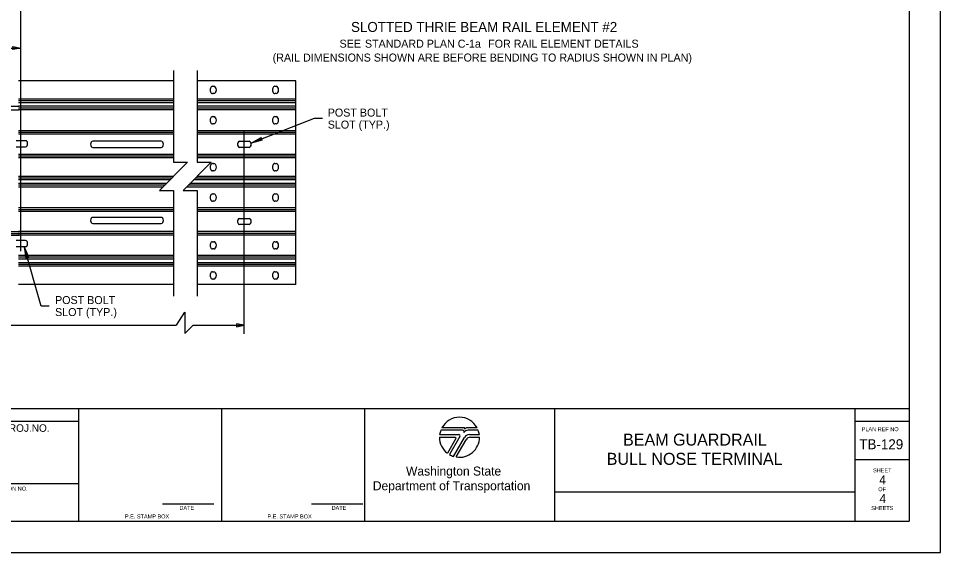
# Model space of a CAD drawing. Extents: x 1312564.2 to 1312581.5, y 1207298.4 to 1207352.6.
# Drawn here: x 1312572.27 to 1312581.48, y 1207341.62 to 1207346.96 of the extents above; entities that cross this region are included whole.
import ezdxf

# ---------------------------------------------------------------- set-up
doc = ezdxf.new("R2010")
doc.units = 0
for name, color, linetype in [('Level 1', 7, 'Continuous'), ('Level 14', 7, 'Continuous'), ('Level 15', 7, 'Continuous'), ('Level 2', 7, 'Continuous'), ('Level 20', 7, 'Continuous'), ('Level 36', 7, 'Continuous'), ('Level 6', 7, 'Continuous'), ('Level 63', 7, 'Continuous'), ('Level 8', 7, 'Continuous'), ('SH_GI_SheetTextInCells', 7, 'Continuous')]:
    doc.layers.add(name, color=color, linetype=linetype)

msp = doc.modelspace()

# ---------------------------------------------------------------- linework, layer by layer
at = {"layer": 'Level 1'}
for p, q in [((1312581.1655, 1207352.3083), (1312581.1655, 1207341.9333)), ((1312565.4155, 1207343.0592), (1312581.1655, 1207343.0592)), ((1312572.8721, 1207341.9333), (1312572.8721, 1207343.0592)), ((1312574.2983, 1207341.9333), (1312574.2983, 1207343.0592)), ((1312575.7244, 1207343.0592), (1312575.7244, 1207341.9333)), ((1312577.621, 1207343.0592), (1312577.621, 1207341.9333)), ((1312580.6233, 1207343.0592), (1312580.6233, 1207341.9333)), ((1312565.4155, 1207342.9341), (1312572.8721, 1207342.9341)), ((1312580.6233, 1207342.9341), (1312581.1655, 1207342.9341)), ((1312580.6233, 1207342.5509), (1312581.1655, 1207342.5509)), ((1312572.8721, 1207342.3086), (1312570.8621, 1207342.3086)), ((1312577.621, 1207342.2288), (1312580.6233, 1207342.2288)), ((1312573.7058, 1207342.1066), (1312574.2175, 1207342.1066)), ((1312575.1952, 1207342.1066), (1312575.7069, 1207342.1066)), ((1312565.4155, 1207341.9333), (1312581.1655, 1207341.9333))]:
    msp.add_line(p, q, dxfattribs=at)
at = {"layer": 'Level 14'}
msp.add_lwpolyline([(1312572.5731, 1207344.0846), (1312572.4932, 1207344.0846), (1312572.3242, 1207344.6783)], dxfattribs=at)
msp.add_lwpolyline([(1312572.3242, 1207344.6783), (1312572.3407, 1207344.5645), (1312572.3536, 1207344.5736), (1312572.3694, 1207344.5726)], close=True, dxfattribs=at)
at = {"layer": 'Level 15'}
for p, q in [((1312572.2907, 1207344.6331), (1312572.2907, 1207347.133)), ((1312574.5236, 1207343.8057), (1312574.5236, 1207345.8277)), ((1312573.6753, 1207345.24), (1312573.8159, 1207345.24)), ((1312573.8159, 1207345.24), (1312573.8159, 1207344.1841)), ((1312573.9112, 1207345.24), (1312574.0522, 1207345.24)), ((1312574.0522, 1207345.24), (1312574.0522, 1207344.1841)), ((1312566.1228, 1207343.8926), (1312573.8441, 1207343.8926)), ((1312574.1144, 1207343.8926), (1312574.1152, 1207343.8926))]:
    msp.add_line(p, q, dxfattribs=at)
for points in [[(1312573.8163, 1207346.4401), (1312573.8163, 1207345.5221), (1312573.9574, 1207345.5221), (1312573.6753, 1207345.24)], [(1312574.0517, 1207346.4401), (1312574.0517, 1207345.6192)], [(1312574.0522, 1207346.0004), (1312574.0522, 1207345.5221), (1312574.1933, 1207345.5221), (1312573.9112, 1207345.24)], [(1312575.3028, 1207345.9583), (1312575.2228, 1207345.9583), (1312574.5919, 1207345.713)], [(1312574.1144, 1207345.3646), (1312574.1144, 1207345.3628)]]:
    msp.add_lwpolyline(points, dxfattribs=at)
msp.add_lwpolyline([(1312574.5919, 1207345.713), (1312574.6924, 1207345.769), (1312574.693, 1207345.7532), (1312574.7034, 1207345.7413)], close=True, dxfattribs=at)
at = {"layer": 'Level 2'}
msp.add_lwpolyline([(1312564.478, 1207341.6208), (1312581.478, 1207341.6208), (1312581.478, 1207352.6208), (1312564.478, 1207352.6208)], close=True, dxfattribs=at)
at = {"layer": 'Level 6'}
for p, q in [((1312571.4479, 1207346.6629), (1312572.2907, 1207346.6629)), ((1312574.1152, 1207346.3367), (1312574.115, 1207346.3367)), ((1312574.2066, 1207346.2812), (1312574.2192, 1207346.2812)), ((1312574.2192, 1207346.2086), (1312574.2066, 1207346.2086)), ((1312574.8289, 1207346.2812), (1312574.8414, 1207346.2812)), ((1312574.8414, 1207346.2086), (1312574.8289, 1207346.2086)), ((1312573.8163, 1207346.1524), (1312572.269, 1207346.1524)), ((1312573.8163, 1207346.1349), (1312572.269, 1207346.1349)), ((1312573.8163, 1207346.1174), (1312572.269, 1207346.1174)), ((1312575.0366, 1207346.1524), (1312574.0517, 1207346.1524)), ((1312575.0366, 1207346.1349), (1312574.0517, 1207346.1349)), ((1312575.0366, 1207346.1174), (1312574.0517, 1207346.1174)), ((1312574.1152, 1207346.1524), (1312574.1149, 1207346.1524)), ((1312574.1152, 1207346.1349), (1312574.1149, 1207346.1349)), ((1312574.1152, 1207346.1174), (1312574.1149, 1207346.1174)), ((1312565.61, 1207346.0811), (1312572.2741, 1207346.0811)), ((1312565.61, 1207346.0461), (1312572.2741, 1207346.0461)), ((1312573.8163, 1207346.0811), (1312572.269, 1207346.0811)), ((1312573.8163, 1207346.0636), (1312572.269, 1207346.0636)), ((1312573.8163, 1207346.0461), (1312572.269, 1207346.0461)), ((1312575.0366, 1207346.0811), (1312574.0517, 1207346.0811)), ((1312575.0366, 1207346.0636), (1312574.0517, 1207346.0636)), ((1312575.0366, 1207346.0461), (1312574.0517, 1207346.0461)), ((1312574.1152, 1207346.0636), (1312574.1148, 1207346.0636)), ((1312574.1152, 1207346.0461), (1312574.1148, 1207346.0461)), ((1312574.1152, 1207346.0811), (1312574.1149, 1207346.0811)), ((1312574.2066, 1207345.9778), (1312574.2192, 1207345.9778)), ((1312574.8289, 1207345.9778), (1312574.8414, 1207345.9778)), ((1312574.2192, 1207345.9053), (1312574.2066, 1207345.9053)), ((1312574.8414, 1207345.9053), (1312574.8289, 1207345.9053)), ((1312573.8163, 1207345.837), (1312572.269, 1207345.837)), ((1312573.8163, 1207345.8195), (1312572.269, 1207345.8195)), ((1312573.8163, 1207345.8019), (1312572.269, 1207345.8019)), ((1312575.0366, 1207345.837), (1312574.0522, 1207345.837)), ((1312575.0366, 1207345.8195), (1312574.0522, 1207345.8195)), ((1312575.0366, 1207345.8019), (1312574.0522, 1207345.8019)), ((1312574.1152, 1207345.837), (1312574.1147, 1207345.837)), ((1312574.1152, 1207345.8195), (1312574.1147, 1207345.8195)), ((1312574.1152, 1207345.8019), (1312574.1147, 1207345.8019)), ((1312572.3384, 1207345.7368), (1312572.244, 1207345.7368)), ((1312572.244, 1207345.6764), (1312572.3384, 1207345.6764)), ((1312573.694, 1207345.7313), (1312573.0091, 1207345.7313)), ((1312573.0091, 1207345.6709), (1312573.694, 1207345.6709)), ((1312574.4764, 1207345.7313), (1312574.5708, 1207345.7313)), ((1312574.5708, 1207345.6709), (1312574.4764, 1207345.6709)), ((1312573.8163, 1207345.6001), (1312572.269, 1207345.6001)), ((1312573.8163, 1207345.5826), (1312572.269, 1207345.5826)), ((1312573.8163, 1207345.5651), (1312572.269, 1207345.5651)), ((1312575.0366, 1207345.6001), (1312574.0522, 1207345.6001)), ((1312575.0366, 1207345.5826), (1312574.0522, 1207345.5826)), ((1312575.0366, 1207345.5651), (1312574.0522, 1207345.5651)), ((1312574.1152, 1207345.5651), (1312574.1145, 1207345.5651)), ((1312574.1152, 1207345.6001), (1312574.1146, 1207345.6001)), ((1312574.1152, 1207345.5826), (1312574.1146, 1207345.5826)), ((1312574.2066, 1207345.5089), (1312574.2192, 1207345.5089)), ((1312574.8289, 1207345.5089), (1312574.8414, 1207345.5089)), ((1312573.8161, 1207345.3808), (1312572.269, 1207345.3808)), ((1312575.0366, 1207345.3808), (1312574.052, 1207345.3808)), ((1312574.1152, 1207345.3808), (1312574.1144, 1207345.3808)), ((1312574.2192, 1207345.4364), (1312574.2066, 1207345.4364)), ((1312574.8414, 1207345.4364), (1312574.8289, 1207345.4364)), ((1312573.7986, 1207345.3633), (1312572.269, 1207345.3633)), ((1312573.7816, 1207345.3464), (1312572.269, 1207345.3464)), ((1312573.7443, 1207345.309), (1312572.269, 1207345.309)), ((1312573.7267, 1207345.2914), (1312572.269, 1207345.2914)), ((1312575.0366, 1207345.2914), (1312573.9626, 1207345.2914)), ((1312575.0366, 1207345.309), (1312573.9802, 1207345.309)), ((1312575.0366, 1207345.3464), (1312574.0175, 1207345.3464)), ((1312575.0366, 1207345.3633), (1312574.0345, 1207345.3633)), ((1312574.3457, 1207345.3633), (1312574.0345, 1207345.3633)), ((1312573.7092, 1207345.2739), (1312572.269, 1207345.2739)), ((1312575.0366, 1207345.2739), (1312573.9451, 1207345.2739)), ((1312574.2066, 1207345.2056), (1312574.2192, 1207345.2056)), ((1312574.8289, 1207345.2056), (1312574.8414, 1207345.2056)), ((1312574.2192, 1207345.1331), (1312574.2066, 1207345.1331)), ((1312574.8414, 1207345.1331), (1312574.8289, 1207345.1331)), ((1312573.8159, 1207345.0655), (1312572.269, 1207345.0655)), ((1312573.8159, 1207345.048), (1312572.269, 1207345.048)), ((1312573.8159, 1207345.031), (1312572.269, 1207345.031)), ((1312575.0366, 1207345.0655), (1312574.0522, 1207345.0655)), ((1312575.0366, 1207345.048), (1312574.0522, 1207345.048)), ((1312575.0366, 1207345.031), (1312574.0522, 1207345.031)), ((1312573.694, 1207344.9707), (1312573.0091, 1207344.9707)), ((1312574.4764, 1207344.9603), (1312574.5708, 1207344.9603)), ((1312565.61, 1207344.8292), (1312572.2741, 1207344.8292)), ((1312565.61, 1207344.8292), (1312572.2741, 1207344.8292)), ((1312573.8159, 1207344.8292), (1312572.269, 1207344.8292)), ((1312573.0091, 1207344.9102), (1312573.694, 1207344.9102)), ((1312575.0366, 1207344.8292), (1312574.0522, 1207344.8292)), ((1312574.1152, 1207344.8292), (1312574.1144, 1207344.8292)), ((1312574.5708, 1207344.8998), (1312574.4764, 1207344.8998)), ((1312565.61, 1207344.8111), (1312572.2741, 1207344.8111)), ((1312565.61, 1207344.7936), (1312572.2741, 1207344.7936)), ((1312572.3384, 1207344.7388), (1312572.244, 1207344.7388)), ((1312573.8159, 1207344.8111), (1312572.269, 1207344.8111)), ((1312573.8159, 1207344.7936), (1312572.269, 1207344.7936)), ((1312575.0366, 1207344.8111), (1312574.0522, 1207344.8111)), ((1312575.0366, 1207344.7936), (1312574.0522, 1207344.7936)), ((1312574.1152, 1207344.8111), (1312574.1144, 1207344.8111)), ((1312574.1152, 1207344.7936), (1312574.1144, 1207344.7936)), ((1312572.244, 1207344.6783), (1312572.3384, 1207344.6783)), ((1312574.2066, 1207344.7277), (1312574.2192, 1207344.7277)), ((1312574.2192, 1207344.6552), (1312574.2066, 1207344.6552)), ((1312574.8289, 1207344.7277), (1312574.8414, 1207344.7277)), ((1312574.8414, 1207344.6552), (1312574.8289, 1207344.6552)), ((1312573.8159, 1207344.5899), (1312572.269, 1207344.5899)), ((1312573.8159, 1207344.5724), (1312572.269, 1207344.5724)), ((1312573.8159, 1207344.5549), (1312572.269, 1207344.5549)), ((1312575.0366, 1207344.5899), (1312574.0522, 1207344.5899)), ((1312575.0366, 1207344.5724), (1312574.0522, 1207344.5724)), ((1312575.0366, 1207344.5549), (1312574.0522, 1207344.5549)), ((1312574.1152, 1207344.5899), (1312574.1144, 1207344.5899)), ((1312574.1152, 1207344.5724), (1312574.1144, 1207344.5724)), ((1312574.1152, 1207344.5549), (1312574.1144, 1207344.5549)), ((1312573.8159, 1207344.518), (1312572.269, 1207344.518)), ((1312573.8159, 1207344.5005), (1312572.269, 1207344.5005)), ((1312573.8159, 1207344.483), (1312572.269, 1207344.483)), ((1312575.0366, 1207344.518), (1312574.0522, 1207344.518)), ((1312575.0366, 1207344.5005), (1312574.0522, 1207344.5005)), ((1312575.0366, 1207344.483), (1312574.0522, 1207344.483)), ((1312574.1152, 1207344.518), (1312574.1144, 1207344.518)), ((1312574.1152, 1207344.5005), (1312574.1144, 1207344.5005)), ((1312574.1152, 1207344.483), (1312574.1144, 1207344.483)), ((1312574.2066, 1207344.4273), (1312574.2192, 1207344.4273)), ((1312574.8289, 1207344.4273), (1312574.8414, 1207344.4273)), ((1312574.2192, 1207344.3549), (1312574.2066, 1207344.3549)), ((1312574.8414, 1207344.3549), (1312574.8289, 1207344.3549)), ((1312574.0134, 1207343.8926), (1312574.5236, 1207343.8926))]:
    msp.add_line(p, q, dxfattribs=at)
for points in [[(1312572.2907, 1207346.6629), (1312572.2121, 1207346.6475), (1312572.2157, 1207346.6629), (1312572.2121, 1207346.6783)], [(1312574.5236, 1207343.8926), (1312574.445, 1207343.908), (1312574.4486, 1207343.8926), (1312574.445, 1207343.8772)]]:
    msp.add_lwpolyline(points, close=True, dxfattribs=at)
msp.add_lwpolyline([(1312573.846, 1207343.8937), (1312573.9306, 1207344.0231), (1312573.9306, 1207343.8104), (1312574.0134, 1207343.8926)], dxfattribs=at)
for centre, major_axis, start_param, end_param in [((1312574.2065, 1207346.2447), (0, 0.0363), 0, 3.141593), ((1312574.2191, 1207346.2447), (0, 0.0363), 3.141593, 6.283185), ((1312574.8287, 1207346.2447), (0, 0.0363), 0, 3.141593), ((1312574.8413, 1207346.2447), (0, 0.0363), 3.141593, 6.283185), ((1312574.2065, 1207345.9417), (0, 0.0363), 0, 3.141593), ((1312574.2191, 1207345.9417), (0, 0.0363), 3.141593, 6.283185), ((1312574.8287, 1207345.9417), (0, 0.0363), 0, 3.141593), ((1312574.8413, 1207345.9417), (0, 0.0363), 3.141593, 6.283185), ((1312572.3383, 1207345.7068), (0, 0.0302), 3.141593, 6.283185), ((1312573.009, 1207345.7012), (0, -0.0302), 3.141593, 6.283185), ((1312573.6939, 1207345.7012), (0, 0.0302), 3.141593, 6.283185), ((1312574.4765, 1207345.7012), (0, 0.0302), 0, 3.141593), ((1312574.5709, 1207345.7012), (0, 0.0302), 3.141593, 6.283185), ((1312574.2065, 1207345.4728), (0, 0.0363), 0, 3.141593), ((1312574.2191, 1207345.4728), (0, 0.0363), 3.141593, 6.283185), ((1312574.8287, 1207345.4728), (0, 0.0363), 0, 3.141593), ((1312574.8413, 1207345.4728), (0, 0.0363), 3.141593, 6.283185), ((1312574.2065, 1207345.1695), (0, 0.0363), 0, 3.141593), ((1312574.2191, 1207345.1695), (0, 0.0363), 3.141593, 6.283185), ((1312574.8287, 1207345.1695), (0, 0.0363), 0, 3.141593), ((1312574.8413, 1207345.1695), (0, 0.0363), 3.141593, 6.283185), ((1312573.009, 1207344.9406), (0, -0.0302), 3.141593, 6.283185), ((1312573.6939, 1207344.9406), (0, 0.0302), 3.141593, 6.283185), ((1312574.4765, 1207344.9302), (0, 0.0302), 0, 3.141593), ((1312574.5709, 1207344.9302), (0, 0.0302), 3.141593, 6.283185), ((1312572.3383, 1207344.7087), (0, 0.0302), 3.141593, 6.283185), ((1312574.2065, 1207344.6916), (0, 0.0363), 0, 3.141593), ((1312574.2191, 1207344.6916), (0, 0.0363), 3.141593, 6.283185), ((1312574.8287, 1207344.6916), (0, 0.0363), 0, 3.141593), ((1312574.8413, 1207344.6916), (0, 0.0363), 3.141593, 6.283185), ((1312574.2065, 1207344.3913), (0, 0.0363), 0, 3.141593), ((1312574.2191, 1207344.3913), (0, 0.0363), 3.141593, 6.283185), ((1312574.8287, 1207344.3913), (0, 0.0363), 0, 3.141593), ((1312574.8413, 1207344.3913), (0, 0.0363), 3.141593, 6.283185)]:
    msp.add_ellipse(centre, major_axis=major_axis, ratio=0.694444, start_param=start_param, end_param=end_param, dxfattribs=at)
at = {"layer": 'Level 63'}
for p, q in [((1312576.4745, 1207342.7994), (1312576.6651, 1207342.7994)), ((1312576.7049, 1207342.8427), (1312576.4852, 1207342.8427)), ((1312576.7185, 1207342.8687), (1312576.497, 1207342.8687)), ((1312576.8485, 1207342.8687), (1312576.7506, 1207342.8687)), ((1312576.7585, 1207342.8427), (1312576.7584, 1207342.8427)), ((1312576.8603, 1207342.8427), (1312576.7585, 1207342.8427)), ((1312576.7713, 1207342.7994), (1312576.871, 1207342.7994)), ((1312576.4727, 1207342.7733), (1312576.6303, 1207342.7733)), ((1312576.6374, 1207342.761), (1312576.5519, 1207342.614)), ((1312576.6765, 1207342.7797), (1312576.5722, 1207342.6005)), ((1312576.6144, 1207342.5821), (1312576.7244, 1207342.7723)), ((1312576.6399, 1207342.5761), (1312576.7397, 1207342.7489)), ((1312576.7809, 1207342.7727), (1312576.8727, 1207342.7727))]:
    msp.add_line(p, q, dxfattribs=at)
for centre, radius, start, end in [((1312576.6727, 1207342.7733), 0.2, 28.47865, 151.53204), ((1312576.6727, 1207342.7733), 0.2, 159.69598, 172.50569), ((1312576.6651, 1207342.7863), 0.0131, 329.76834, 90), ((1312576.7049, 1207342.8279), 0.0148, 327.8418, 89.99855), ((1312576.7584, 1207342.7943), 0.0484, 89.99529, 147.82376), ((1312576.7184, 1207342.8596), 0.00903, 329.87418, 90.00328), ((1312576.7713, 1207342.7453), 0.0542, 90, 149.99738), ((1312576.7506, 1207342.84), 0.0287, 90.00721, 148.16763), ((1312576.6727, 1207342.7733), 0.2, 7.49431, 20.29406), ((1312576.6727, 1207342.7733), 0.2, 179.99864, 232.84327), ((1312576.6303, 1207342.7651), 0.0082, 329.74356, 90), ((1312576.6727, 1207342.7733), 0.2, 260.54554, 359.80857), ((1312576.7809, 1207342.7251), 0.0476, 90, 150.05432), ((1312576.6727, 1207342.7733), 0.2, 239.79292, 253.0448)]:
    msp.add_arc(centre, radius, start, end, dxfattribs=at)
at = {"layer": 'Level 8'}
for p, q in [((1312573.8163, 1207346.3367), (1312572.269, 1207346.3367)), ((1312575.0366, 1207346.3367), (1312574.0517, 1207346.3367)), ((1312575.0366, 1207344.2993), (1312575.0366, 1207346.3367)), ((1312573.8159, 1207344.2993), (1312572.269, 1207344.2993)), ((1312575.0366, 1207344.2993), (1312574.0522, 1207344.2993))]:
    msp.add_line(p, q, dxfattribs=at)

# ---------------------------------------------------------------- texts
at = {"layer": 'Level 1'}
msp.add_text('PLAN REF NO', height=0.040032, dxfattribs=at).set_placement((1312580.6902, 1207342.8341))
at = {"layer": 'Level 20'}
for s, height, p in [('SLOTTED THRIE BEAM RAIL ELEMENT #2', 0.099942, (1312575.5893, 1207346.8242)), ('POST BOLT', 0.07995, (1312575.3567, 1207345.9783)), ('SLOT (TYP.)', 0.079953, (1312575.3567, 1207345.8583)), ('POST BOLT ', 0.07995, (1312572.6331, 1207344.1046)), ('SLOT (TYP.)', 0.079953, (1312572.6331, 1207343.9847)), ('BEAM GUARDRAIL', 0.12, (1312578.3064, 1207342.6897)), ('BULL NOSE TERMINAL', 0.12, (1312578.1434, 1207342.4977))]:
    msp.add_text(s, height=height, dxfattribs=at).set_placement(p)
at = {"layer": 'Level 36'}
for s, height, p in [('TB-129', 0.1, (1312580.6666, 1207342.6533)), ('4', 0.09, (1312580.8654, 1207342.3031)), ('4', 0.09, (1312580.8679, 1207342.1151))]:
    msp.add_text(s, height=height, dxfattribs=at).set_placement(p)
at = {"layer": 'Level 8'}
for s, height, p in [('SEE ', 0.07995, (1312575.4747, 1207346.6669)), ('STANDARD PLAN C-1a ', 0.079953, (1312575.7282, 1207346.6669)), ('FOR RAIL ELEMENT DETAILS', 0.079953, (1312576.9591, 1207346.6669)), ('(RAIL DIMENSIONS SHOWN ARE BEFORE BENDING TO RADIUS SHOWN IN PLAN)', 0.079953, (1312574.8068, 1207346.5283))]:
    msp.add_text(s, height=height, dxfattribs=at).set_placement(p)
at = {"layer": 'SH_GI_SheetTextInCells'}
for s, height, p in [('FED.AID PROJ.NO.', 0.07506, (1312571.6807, 1207342.8278)), ('Washington State', 0.090072, (1312576.1384, 1207342.3904)), ('SHEET', 0.04003, (1312580.8032, 1207342.4229)), ('Department of Transportation', 0.090072, (1312575.807, 1207342.2435)), ('LOCATION NO.', 0.040032, (1312571.962, 1207342.24)), ('OF', 0.04003, (1312580.8561, 1207342.2341)), ('DATE', 0.04003, (1312573.8752, 1207342.0474)), ('DATE', 0.04003, (1312575.3949, 1207342.0474)), ('SHEETS', 0.04003, (1312580.7853, 1207342.0453)), ('P.E. STAMP BOX', 0.040032, (1312573.3305, 1207341.9619)), ('P.E. STAMP BOX', 0.040032, (1312574.7545, 1207341.9619))]:
    msp.add_text(s, height=height, dxfattribs=at).set_placement(p)

doc.saveas('drawing.dxf')
